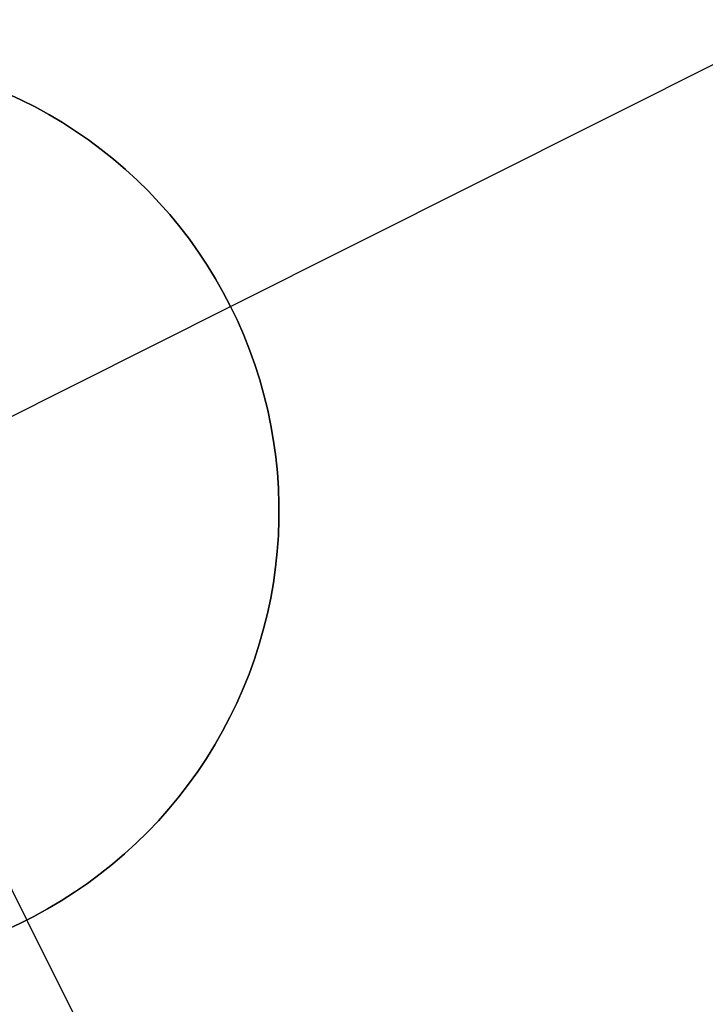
# Model space of a CAD drawing. Header units: millimetres. Extents: x 6239 to 7218, y -13987 to -13139.
# Tile 268 of 296: x 6821.24 to 6823.12, y -13443.25 to -13440.56. Entities that reach past the tile are written whole.
import ezdxf

# ---------------------------------------------------------------- set-up
doc = ezdxf.new("R2010")
doc.units = ezdxf.units.MM
doc.layers.add('color', color=7, linetype='Continuous')

msp = doc.modelspace()

# ---------------------------------------------------------------- linework, layer by layer
at = {"layer": 'color', "color": 254, "true_color": 0xcad1ee}
for p, q in [((6821.8188, -13441.3425, -7.3), (6823.3833, -13440.5584, -7.3)), ((6821.2614, -13443.0201, -1.3), (6820.1413, -13440.7851, -1.3)), ((6821.2062, -13440.7591, -1.3), (6821.2453, -13440.7772, -1.3)), ((6821.2062, -13440.7591, -1.3), (6821.2453, -13440.7772, -1.3)), ((6821.2453, -13440.7772, -7.3), (6821.2062, -13440.7591, -7.3)), ((6821.2062, -13440.7591, -4.3), (6821.2453, -13440.7772, -4.3)), ((6821.2453, -13440.7772, -7.3), (6821.2062, -13440.7591, -7.3)), ((6821.2453, -13440.7772, -1.3), (6821.2839, -13440.7966, -1.3)), ((6821.2453, -13440.7772, -1.3), (6821.2839, -13440.7966, -1.3)), ((6821.2839, -13440.7966, -7.3), (6821.2453, -13440.7772, -7.3)), ((6821.2453, -13440.7772, -4.3), (6821.2839, -13440.7966, -4.3)), ((6821.2839, -13440.7966, -7.3), (6821.2453, -13440.7772, -7.3)), ((6821.2839, -13440.7966, -1.3), (6821.3217, -13440.8174, -1.3)), ((6821.2839, -13440.7966, -1.3), (6821.3217, -13440.8174, -1.3)), ((6821.3217, -13440.8174, -7.3), (6821.2839, -13440.7966, -7.3)), ((6821.2839, -13440.7966, -4.3), (6821.3217, -13440.8174, -4.3)), ((6821.3217, -13440.8174, -7.3), (6821.2839, -13440.7966, -7.3)), ((6821.3217, -13440.8174, -1.3), (6821.3588, -13440.8395, -1.3)), ((6821.3217, -13440.8174, -1.3), (6821.3588, -13440.8395, -1.3)), ((6821.3588, -13440.8395, -7.3), (6821.3217, -13440.8174, -7.3)), ((6821.3217, -13440.8174, -4.3), (6821.3588, -13440.8395, -4.3)), ((6821.3588, -13440.8395, -7.3), (6821.3217, -13440.8174, -7.3)), ((6821.3588, -13440.8395, -1.3), (6821.3951, -13440.8628, -1.3)), ((6821.3588, -13440.8395, -1.3), (6821.3951, -13440.8628, -1.3)), ((6821.3951, -13440.8628, -7.3), (6821.3588, -13440.8395, -7.3)), ((6821.3588, -13440.8395, -4.3), (6821.3951, -13440.8628, -4.3)), ((6821.3951, -13440.8628, -7.3), (6821.3588, -13440.8395, -7.3)), ((6821.3951, -13440.8628, -1.3), (6821.4306, -13440.8873, -1.3)), ((6821.3951, -13440.8628, -1.3), (6821.4306, -13440.8873, -1.3)), ((6821.4306, -13440.8873, -7.3), (6821.3951, -13440.8628, -7.3)), ((6821.3951, -13440.8628, -4.3), (6821.4306, -13440.8873, -4.3)), ((6821.4306, -13440.8873, -7.3), (6821.3951, -13440.8628, -7.3)), ((6821.4306, -13440.8873, -1.3), (6821.4652, -13440.9131, -1.3)), ((6821.4306, -13440.8873, -1.3), (6821.4652, -13440.9131, -1.3)), ((6821.4652, -13440.9131, -7.3), (6821.4306, -13440.8873, -7.3)), ((6821.4306, -13440.8873, -4.3), (6821.4652, -13440.9131, -4.3)), ((6821.4652, -13440.9131, -7.3), (6821.4306, -13440.8873, -7.3)), ((6821.4652, -13440.9131, -1.3), (6821.4989, -13440.9401, -1.3)), ((6821.4652, -13440.9131, -1.3), (6821.4989, -13440.9401, -1.3)), ((6821.4989, -13440.9401, -7.3), (6821.4652, -13440.9131, -7.3)), ((6821.4652, -13440.9131, -4.3), (6821.4989, -13440.9401, -4.3)), ((6821.4989, -13440.9401, -7.3), (6821.4652, -13440.9131, -7.3)), ((6821.4989, -13440.9401, -1.3), (6821.5316, -13440.9682, -1.3)), ((6821.4989, -13440.9401, -1.3), (6821.5316, -13440.9682, -1.3)), ((6821.5316, -13440.9682, -7.3), (6821.4989, -13440.9401, -7.3)), ((6821.4989, -13440.9401, -4.3), (6821.5316, -13440.9682, -4.3)), ((6821.5316, -13440.9682, -7.3), (6821.4989, -13440.9401, -7.3)), ((6821.5316, -13440.9682, -1.3), (6821.5634, -13440.9974, -1.3)), ((6821.5316, -13440.9682, -1.3), (6821.5634, -13440.9974, -1.3)), ((6821.5634, -13440.9974, -7.3), (6821.5316, -13440.9682, -7.3)), ((6821.5316, -13440.9682, -4.3), (6821.5634, -13440.9974, -4.3)), ((6821.5634, -13440.9974, -7.3), (6821.5316, -13440.9682, -7.3)), ((6821.5634, -13440.9974, -1.3), (6821.5941, -13441.0277, -1.3)), ((6821.5634, -13440.9974, -1.3), (6821.5941, -13441.0277, -1.3)), ((6821.5941, -13441.0277, -7.3), (6821.5634, -13440.9974, -7.3)), ((6821.5634, -13440.9974, -4.3), (6821.5941, -13441.0277, -4.3)), ((6821.5941, -13441.0277, -7.3), (6821.5634, -13440.9974, -7.3)), ((6821.5941, -13441.0277, -1.3), (6821.6238, -13441.059, -1.3)), ((6821.5941, -13441.0277, -1.3), (6821.6238, -13441.059, -1.3)), ((6821.6238, -13441.059, -7.3), (6821.5941, -13441.0277, -7.3)), ((6821.5941, -13441.0277, -4.3), (6821.6238, -13441.059, -4.3)), ((6821.6238, -13441.059, -7.3), (6821.5941, -13441.0277, -7.3)), ((6821.6238, -13441.059, -1.3), (6821.6523, -13441.0914, -1.3)), ((6821.6238, -13441.059, -1.3), (6821.6523, -13441.0914, -1.3)), ((6821.6523, -13441.0914, -7.3), (6821.6238, -13441.059, -7.3)), ((6821.6238, -13441.059, -4.3), (6821.6523, -13441.0914, -4.3)), ((6821.6523, -13441.0914, -7.3), (6821.6238, -13441.059, -7.3)), ((6821.6523, -13441.0914, -1.3), (6821.6798, -13441.1247, -1.3)), ((6821.6523, -13441.0914, -1.3), (6821.6798, -13441.1247, -1.3)), ((6821.6798, -13441.1247, -7.3), (6821.6523, -13441.0914, -7.3)), ((6821.6523, -13441.0914, -4.3), (6821.6798, -13441.1247, -4.3)), ((6821.6798, -13441.1247, -7.3), (6821.6523, -13441.0914, -7.3)), ((6821.6798, -13441.1247, -1.3), (6821.706, -13441.1589, -1.3)), ((6821.6798, -13441.1247, -1.3), (6821.706, -13441.1589, -1.3)), ((6821.706, -13441.1589, -7.3), (6821.6798, -13441.1247, -7.3)), ((6821.6798, -13441.1247, -4.3), (6821.706, -13441.1589, -4.3)), ((6821.706, -13441.1589, -7.3), (6821.6798, -13441.1247, -7.3)), ((6821.706, -13441.1589, -1.3), (6821.7311, -13441.194, -1.3)), ((6821.706, -13441.1589, -1.3), (6821.7311, -13441.194, -1.3)), ((6821.7311, -13441.194, -7.3), (6821.706, -13441.1589, -7.3)), ((6821.706, -13441.1589, -4.3), (6821.7311, -13441.194, -4.3)), ((6821.7311, -13441.194, -7.3), (6821.706, -13441.1589, -7.3)), ((6821.7311, -13441.194, -1.3), (6821.7549, -13441.23, -1.3)), ((6821.7311, -13441.194, -1.3), (6821.7549, -13441.23, -1.3)), ((6821.7549, -13441.23, -7.3), (6821.7311, -13441.194, -7.3)), ((6821.7311, -13441.194, -4.3), (6821.7549, -13441.23, -4.3)), ((6821.7549, -13441.23, -7.3), (6821.7311, -13441.194, -7.3)), ((6821.7549, -13441.23, -1.3), (6821.7775, -13441.2668, -1.3)), ((6821.7549, -13441.23, -1.3), (6821.7775, -13441.2668, -1.3)), ((6821.7775, -13441.2668, -7.3), (6821.7549, -13441.23, -7.3)), ((6821.7549, -13441.23, -4.3), (6821.7775, -13441.2668, -4.3)), ((6821.7775, -13441.2668, -7.3), (6821.7549, -13441.23, -7.3)), ((6821.7775, -13441.2668, -1.3), (6821.7988, -13441.3043, -1.3)), ((6821.7775, -13441.2668, -1.3), (6821.7988, -13441.3043, -1.3)), ((6821.7988, -13441.3043, -7.3), (6821.7775, -13441.2668, -7.3)), ((6821.7775, -13441.2668, -4.3), (6821.7988, -13441.3043, -4.3)), ((6821.7988, -13441.3043, -7.3), (6821.7775, -13441.2668, -7.3)), ((6821.7988, -13441.3043, -1.3), (6821.8188, -13441.3425, -1.3)), ((6821.7988, -13441.3043, -1.3), (6821.8188, -13441.3425, -1.3)), ((6821.8188, -13441.3425, -7.3), (6821.7988, -13441.3043, -7.3)), ((6821.7988, -13441.3043, -4.3), (6821.8188, -13441.3425, -4.3)), ((6821.8188, -13441.3425, -7.3), (6821.7988, -13441.3043, -7.3)), ((6819.5838, -13442.4626, -1.3), (6821.8188, -13441.3425, -1.3)), ((6821.8188, -13441.3425, -1.3), (6821.8375, -13441.3814, -1.3)), ((6821.8188, -13441.3425, -7.3), (6821.8188, -13441.3425, -1.3)), ((6821.8375, -13441.3814, -7.3), (6821.8188, -13441.3425, -7.3)), ((6821.8188, -13441.3425, -1.3), (6821.8375, -13441.3814, -1.3)), ((6821.8188, -13441.3425, -7.3), (6821.8188, -13441.3425, -1.3)), ((6821.8375, -13441.3814, -7.3), (6821.8188, -13441.3425, -7.3)), ((6821.8188, -13441.3425, -4.3), (6821.8375, -13441.3814, -4.3)), ((6821.8375, -13441.3814, -1.3), (6821.8548, -13441.421, -1.3)), ((6821.8548, -13441.421, -7.3), (6821.8375, -13441.3814, -7.3)), ((6821.8375, -13441.3814, -1.3), (6821.8548, -13441.421, -1.3)), ((6821.8548, -13441.421, -7.3), (6821.8375, -13441.3814, -7.3)), ((6821.8375, -13441.3814, -4.3), (6821.8548, -13441.421, -4.3)), ((6821.8548, -13441.421, -1.3), (6821.8707, -13441.4611, -1.3)), ((6821.8707, -13441.4611, -7.3), (6821.8548, -13441.421, -7.3)), ((6821.8548, -13441.421, -1.3), (6821.8707, -13441.4611, -1.3)), ((6821.8707, -13441.4611, -7.3), (6821.8548, -13441.421, -7.3)), ((6821.8548, -13441.421, -4.3), (6821.8707, -13441.4611, -4.3)), ((6821.8707, -13441.4611, -1.3), (6821.8853, -13441.5017, -1.3)), ((6821.8853, -13441.5017, -7.3), (6821.8707, -13441.4611, -7.3)), ((6821.8707, -13441.4611, -1.3), (6821.8853, -13441.5017, -1.3)), ((6821.8853, -13441.5017, -7.3), (6821.8707, -13441.4611, -7.3)), ((6821.8707, -13441.4611, -4.3), (6821.8853, -13441.5017, -4.3)), ((6821.8853, -13441.5017, -1.3), (6821.8984, -13441.5428, -1.3)), ((6821.8984, -13441.5428, -7.3), (6821.8853, -13441.5017, -7.3)), ((6821.8853, -13441.5017, -1.3), (6821.8984, -13441.5428, -1.3)), ((6821.8984, -13441.5428, -7.3), (6821.8853, -13441.5017, -7.3)), ((6821.8853, -13441.5017, -4.3), (6821.8984, -13441.5428, -4.3)), ((6821.8984, -13441.5428, -1.3), (6821.9101, -13441.5843, -1.3)), ((6821.9101, -13441.5843, -7.3), (6821.8984, -13441.5428, -7.3)), ((6821.8984, -13441.5428, -1.3), (6821.9101, -13441.5843, -1.3)), ((6821.9101, -13441.5843, -7.3), (6821.8984, -13441.5428, -7.3)), ((6821.8984, -13441.5428, -4.3), (6821.9101, -13441.5843, -4.3)), ((6821.9101, -13441.5843, -1.3), (6821.9204, -13441.6262, -1.3)), ((6821.9204, -13441.6262, -7.3), (6821.9101, -13441.5843, -7.3)), ((6821.9101, -13441.5843, -1.3), (6821.9204, -13441.6262, -1.3)), ((6821.9204, -13441.6262, -7.3), (6821.9101, -13441.5843, -7.3)), ((6821.9101, -13441.5843, -4.3), (6821.9204, -13441.6262, -4.3)), ((6821.9204, -13441.6262, -1.3), (6821.9292, -13441.6685, -1.3)), ((6821.9292, -13441.6685, -7.3), (6821.9204, -13441.6262, -7.3)), ((6821.9204, -13441.6262, -1.3), (6821.9292, -13441.6685, -1.3)), ((6821.9292, -13441.6685, -7.3), (6821.9204, -13441.6262, -7.3)), ((6821.9204, -13441.6262, -4.3), (6821.9292, -13441.6685, -4.3)), ((6821.9292, -13441.6685, -1.3), (6821.9365, -13441.711, -1.3)), ((6821.9365, -13441.711, -7.3), (6821.9292, -13441.6685, -7.3)), ((6821.9292, -13441.6685, -1.3), (6821.9365, -13441.711, -1.3)), ((6821.9365, -13441.711, -7.3), (6821.9292, -13441.6685, -7.3)), ((6821.9292, -13441.6685, -4.3), (6821.9365, -13441.711, -4.3)), ((6821.9365, -13441.711, -1.3), (6821.9424, -13441.7538, -1.3)), ((6821.9424, -13441.7538, -7.3), (6821.9365, -13441.711, -7.3)), ((6821.9365, -13441.711, -1.3), (6821.9424, -13441.7538, -1.3)), ((6821.9424, -13441.7538, -7.3), (6821.9365, -13441.711, -7.3)), ((6821.9365, -13441.711, -4.3), (6821.9424, -13441.7538, -4.3)), ((6821.9424, -13441.7538, -1.3), (6821.9468, -13441.7967, -1.3)), ((6821.9468, -13441.7967, -7.3), (6821.9424, -13441.7538, -7.3)), ((6821.9424, -13441.7538, -1.3), (6821.9468, -13441.7967, -1.3)), ((6821.9468, -13441.7967, -7.3), (6821.9424, -13441.7538, -7.3)), ((6821.9424, -13441.7538, -4.3), (6821.9468, -13441.7967, -4.3)), ((6821.9468, -13441.7967, -1.3), (6821.9497, -13441.8397, -1.3)), ((6821.9497, -13441.8397, -7.3), (6821.9468, -13441.7967, -7.3)), ((6821.9468, -13441.7967, -1.3), (6821.9497, -13441.8397, -1.3)), ((6821.9497, -13441.8397, -7.3), (6821.9468, -13441.7967, -7.3)), ((6821.9468, -13441.7967, -4.3), (6821.9497, -13441.8397, -4.3)), ((6821.9497, -13441.8397, -1.3), (6821.9512, -13441.8829, -1.3)), ((6821.9512, -13441.8829, -7.3), (6821.9497, -13441.8397, -7.3)), ((6821.9497, -13441.8397, -1.3), (6821.9512, -13441.8829, -1.3)), ((6821.9512, -13441.8829, -7.3), (6821.9497, -13441.8397, -7.3)), ((6821.9497, -13441.8397, -4.3), (6821.9512, -13441.8829, -4.3)), ((6821.9512, -13441.8829, -1.3), (6821.9511, -13441.926, -1.3)), ((6821.9511, -13441.926, -7.3), (6821.9512, -13441.8829, -7.3)), ((6821.9512, -13441.8829, -1.3), (6821.9511, -13441.926, -1.3)), ((6821.9511, -13441.926, -7.3), (6821.9512, -13441.8829, -7.3)), ((6821.9512, -13441.8829, -4.3), (6821.9511, -13441.926, -4.3)), ((6821.9511, -13441.926, -1.3), (6821.9495, -13441.9691, -1.3)), ((6821.9495, -13441.9691, -7.3), (6821.9511, -13441.926, -7.3)), ((6821.9511, -13441.926, -1.3), (6821.9495, -13441.9691, -1.3)), ((6821.9495, -13441.9691, -7.3), (6821.9511, -13441.926, -7.3)), ((6821.9511, -13441.926, -4.3), (6821.9495, -13441.9691, -4.3)), ((6821.9495, -13441.9691, -1.3), (6821.9465, -13442.0122, -1.3)), ((6821.9465, -13442.0122, -7.3), (6821.9495, -13441.9691, -7.3)), ((6821.9495, -13441.9691, -1.3), (6821.9465, -13442.0122, -1.3)), ((6821.9465, -13442.0122, -7.3), (6821.9495, -13441.9691, -7.3)), ((6821.9495, -13441.9691, -4.3), (6821.9465, -13442.0122, -4.3)), ((6821.9465, -13442.0122, -1.3), (6821.942, -13442.0551, -1.3)), ((6821.942, -13442.0551, -7.3), (6821.9465, -13442.0122, -7.3)), ((6821.9465, -13442.0122, -1.3), (6821.942, -13442.0551, -1.3)), ((6821.942, -13442.0551, -7.3), (6821.9465, -13442.0122, -7.3)), ((6821.9465, -13442.0122, -4.3), (6821.942, -13442.0551, -4.3)), ((6821.942, -13442.0551, -1.3), (6821.936, -13442.0978, -1.3)), ((6821.936, -13442.0978, -7.3), (6821.942, -13442.0551, -7.3)), ((6821.942, -13442.0551, -1.3), (6821.936, -13442.0978, -1.3)), ((6821.936, -13442.0978, -7.3), (6821.942, -13442.0551, -7.3)), ((6821.942, -13442.0551, -4.3), (6821.936, -13442.0978, -4.3)), ((6821.936, -13442.0978, -1.3), (6821.9285, -13442.1403, -1.3)), ((6821.9285, -13442.1403, -7.3), (6821.936, -13442.0978, -7.3)), ((6821.936, -13442.0978, -1.3), (6821.9285, -13442.1403, -1.3)), ((6821.9285, -13442.1403, -7.3), (6821.936, -13442.0978, -7.3)), ((6821.936, -13442.0978, -4.3), (6821.9285, -13442.1403, -4.3)), ((6821.9285, -13442.1403, -1.3), (6821.9196, -13442.1825, -1.3)), ((6821.9196, -13442.1825, -7.3), (6821.9285, -13442.1403, -7.3)), ((6821.9285, -13442.1403, -1.3), (6821.9196, -13442.1825, -1.3)), ((6821.9196, -13442.1825, -7.3), (6821.9285, -13442.1403, -7.3)), ((6821.9285, -13442.1403, -4.3), (6821.9196, -13442.1825, -4.3)), ((6821.9196, -13442.1825, -1.3), (6821.9092, -13442.2244, -1.3)), ((6821.9092, -13442.2244, -7.3), (6821.9196, -13442.1825, -7.3)), ((6821.9196, -13442.1825, -1.3), (6821.9092, -13442.2244, -1.3)), ((6821.9092, -13442.2244, -7.3), (6821.9196, -13442.1825, -7.3)), ((6821.9196, -13442.1825, -4.3), (6821.9092, -13442.2244, -4.3)), ((6821.9092, -13442.2244, -1.3), (6821.8973, -13442.2659, -1.3)), ((6821.8973, -13442.2659, -7.3), (6821.9092, -13442.2244, -7.3)), ((6821.9092, -13442.2244, -1.3), (6821.8973, -13442.2659, -1.3)), ((6821.8973, -13442.2659, -7.3), (6821.9092, -13442.2244, -7.3)), ((6821.9092, -13442.2244, -4.3), (6821.8973, -13442.2659, -4.3)), ((6821.8973, -13442.2659, -1.3), (6821.8841, -13442.307, -1.3)), ((6821.8841, -13442.307, -7.3), (6821.8973, -13442.2659, -7.3)), ((6821.8973, -13442.2659, -1.3), (6821.8841, -13442.307, -1.3)), ((6821.8841, -13442.307, -7.3), (6821.8973, -13442.2659, -7.3)), ((6821.8973, -13442.2659, -4.3), (6821.8841, -13442.307, -4.3)), ((6821.8841, -13442.307, -1.3), (6821.8694, -13442.3476, -1.3)), ((6821.8694, -13442.3476, -7.3), (6821.8841, -13442.307, -7.3)), ((6821.8841, -13442.307, -1.3), (6821.8694, -13442.3476, -1.3)), ((6821.8694, -13442.3476, -7.3), (6821.8841, -13442.307, -7.3)), ((6821.8841, -13442.307, -4.3), (6821.8694, -13442.3476, -4.3)), ((6821.8694, -13442.3476, -1.3), (6821.8534, -13442.3876, -1.3)), ((6821.8534, -13442.3876, -7.3), (6821.8694, -13442.3476, -7.3)), ((6821.8694, -13442.3476, -1.3), (6821.8534, -13442.3876, -1.3)), ((6821.8534, -13442.3876, -7.3), (6821.8694, -13442.3476, -7.3)), ((6821.8694, -13442.3476, -4.3), (6821.8534, -13442.3876, -4.3)), ((6821.8534, -13442.3876, -1.3), (6821.8359, -13442.4271, -1.3)), ((6821.8359, -13442.4271, -7.3), (6821.8534, -13442.3876, -7.3)), ((6821.8534, -13442.3876, -1.3), (6821.8359, -13442.4271, -1.3)), ((6821.8359, -13442.4271, -7.3), (6821.8534, -13442.3876, -7.3)), ((6821.8534, -13442.3876, -4.3), (6821.8359, -13442.4271, -4.3)), ((6821.8359, -13442.4271, -1.3), (6821.8172, -13442.466, -1.3)), ((6821.8172, -13442.466, -7.3), (6821.8359, -13442.4271, -7.3)), ((6821.8359, -13442.4271, -1.3), (6821.8172, -13442.466, -1.3)), ((6821.8172, -13442.466, -7.3), (6821.8359, -13442.4271, -7.3)), ((6821.8359, -13442.4271, -4.3), (6821.8172, -13442.466, -4.3)), ((6821.8172, -13442.466, -1.3), (6821.7971, -13442.5041, -1.3)), ((6821.7971, -13442.5041, -7.3), (6821.8172, -13442.466, -7.3)), ((6821.8172, -13442.466, -1.3), (6821.7971, -13442.5041, -1.3)), ((6821.7971, -13442.5041, -7.3), (6821.8172, -13442.466, -7.3)), ((6821.8172, -13442.466, -4.3), (6821.7971, -13442.5041, -4.3)), ((6821.7971, -13442.5041, -1.3), (6821.7756, -13442.5416, -1.3)), ((6821.7756, -13442.5416, -7.3), (6821.7971, -13442.5041, -7.3)), ((6821.7971, -13442.5041, -1.3), (6821.7756, -13442.5416, -1.3)), ((6821.7756, -13442.5416, -7.3), (6821.7971, -13442.5041, -7.3)), ((6821.7971, -13442.5041, -4.3), (6821.7756, -13442.5416, -4.3)), ((6821.7756, -13442.5416, -1.3), (6821.7529, -13442.5783, -1.3)), ((6821.7529, -13442.5783, -7.3), (6821.7756, -13442.5416, -7.3)), ((6821.7756, -13442.5416, -1.3), (6821.7529, -13442.5783, -1.3)), ((6821.7529, -13442.5783, -7.3), (6821.7756, -13442.5416, -7.3)), ((6821.7756, -13442.5416, -4.3), (6821.7529, -13442.5783, -4.3)), ((6821.7529, -13442.5783, -1.3), (6821.729, -13442.6142, -1.3)), ((6821.729, -13442.6142, -7.3), (6821.7529, -13442.5783, -7.3)), ((6821.7529, -13442.5783, -1.3), (6821.729, -13442.6142, -1.3)), ((6821.729, -13442.6142, -7.3), (6821.7529, -13442.5783, -7.3)), ((6821.7529, -13442.5783, -4.3), (6821.729, -13442.6142, -4.3)), ((6821.729, -13442.6142, -1.3), (6821.7038, -13442.6492, -1.3)), ((6821.7038, -13442.6492, -7.3), (6821.729, -13442.6142, -7.3)), ((6821.729, -13442.6142, -1.3), (6821.7038, -13442.6492, -1.3)), ((6821.7038, -13442.6492, -7.3), (6821.729, -13442.6142, -7.3)), ((6821.729, -13442.6142, -4.3), (6821.7038, -13442.6492, -4.3)), ((6821.7038, -13442.6492, -1.3), (6821.6775, -13442.6834, -1.3)), ((6821.6775, -13442.6834, -7.3), (6821.7038, -13442.6492, -7.3)), ((6821.7038, -13442.6492, -1.3), (6821.6775, -13442.6834, -1.3)), ((6821.6775, -13442.6834, -7.3), (6821.7038, -13442.6492, -7.3)), ((6821.7038, -13442.6492, -4.3), (6821.6775, -13442.6834, -4.3)), ((6821.6775, -13442.6834, -1.3), (6821.6499, -13442.7166, -1.3)), ((6821.6499, -13442.7166, -7.3), (6821.6775, -13442.6834, -7.3)), ((6821.6775, -13442.6834, -1.3), (6821.6499, -13442.7166, -1.3)), ((6821.6499, -13442.7166, -7.3), (6821.6775, -13442.6834, -7.3)), ((6821.6775, -13442.6834, -4.3), (6821.6499, -13442.7166, -4.3)), ((6821.6499, -13442.7166, -1.3), (6821.6213, -13442.7489, -1.3)), ((6821.6213, -13442.7489, -7.3), (6821.6499, -13442.7166, -7.3)), ((6821.6499, -13442.7166, -1.3), (6821.6213, -13442.7489, -1.3)), ((6821.6213, -13442.7489, -7.3), (6821.6499, -13442.7166, -7.3)), ((6821.6499, -13442.7166, -4.3), (6821.6213, -13442.7489, -4.3)), ((6821.6213, -13442.7489, -1.3), (6821.5915, -13442.7801, -1.3)), ((6821.5915, -13442.7801, -7.3), (6821.6213, -13442.7489, -7.3)), ((6821.6213, -13442.7489, -1.3), (6821.5915, -13442.7801, -1.3)), ((6821.5915, -13442.7801, -7.3), (6821.6213, -13442.7489, -7.3)), ((6821.6213, -13442.7489, -4.3), (6821.5915, -13442.7801, -4.3)), ((6821.5915, -13442.7801, -1.3), (6821.5607, -13442.8103, -1.3)), ((6821.5607, -13442.8103, -7.3), (6821.5915, -13442.7801, -7.3)), ((6821.5915, -13442.7801, -1.3), (6821.5607, -13442.8103, -1.3)), ((6821.5607, -13442.8103, -7.3), (6821.5915, -13442.7801, -7.3)), ((6821.5915, -13442.7801, -4.3), (6821.5607, -13442.8103, -4.3)), ((6821.5607, -13442.8103, -1.3), (6821.5288, -13442.8395, -1.3)), ((6821.5288, -13442.8395, -7.3), (6821.5607, -13442.8103, -7.3)), ((6821.5607, -13442.8103, -1.3), (6821.5288, -13442.8395, -1.3)), ((6821.5288, -13442.8395, -7.3), (6821.5607, -13442.8103, -7.3)), ((6821.5607, -13442.8103, -4.3), (6821.5288, -13442.8395, -4.3)), ((6821.5288, -13442.8395, -1.3), (6821.496, -13442.8675, -1.3)), ((6821.496, -13442.8675, -7.3), (6821.5288, -13442.8395, -7.3)), ((6821.5288, -13442.8395, -1.3), (6821.496, -13442.8675, -1.3)), ((6821.496, -13442.8675, -7.3), (6821.5288, -13442.8395, -7.3)), ((6821.5288, -13442.8395, -4.3), (6821.496, -13442.8675, -4.3)), ((6821.496, -13442.8675, -1.3), (6821.4622, -13442.8943, -1.3)), ((6821.4622, -13442.8943, -7.3), (6821.496, -13442.8675, -7.3)), ((6821.496, -13442.8675, -1.3), (6821.4622, -13442.8943, -1.3)), ((6821.4622, -13442.8943, -7.3), (6821.496, -13442.8675, -7.3)), ((6821.496, -13442.8675, -4.3), (6821.4622, -13442.8943, -4.3)), ((6821.4622, -13442.8943, -1.3), (6821.4275, -13442.92, -1.3)), ((6821.4275, -13442.92, -7.3), (6821.4622, -13442.8943, -7.3)), ((6821.4622, -13442.8943, -1.3), (6821.4275, -13442.92, -1.3)), ((6821.4275, -13442.92, -7.3), (6821.4622, -13442.8943, -7.3)), ((6821.4622, -13442.8943, -4.3), (6821.4275, -13442.92, -4.3)), ((6821.4275, -13442.92, -1.3), (6821.392, -13442.9444, -1.3)), ((6821.392, -13442.9444, -7.3), (6821.4275, -13442.92, -7.3)), ((6821.4275, -13442.92, -1.3), (6821.392, -13442.9444, -1.3)), ((6821.392, -13442.9444, -7.3), (6821.4275, -13442.92, -7.3)), ((6821.4275, -13442.92, -4.3), (6821.392, -13442.9444, -4.3)), ((6821.392, -13442.9444, -1.3), (6821.3556, -13442.9677, -1.3)), ((6821.3556, -13442.9677, -7.3), (6821.392, -13442.9444, -7.3)), ((6821.392, -13442.9444, -1.3), (6821.3556, -13442.9677, -1.3)), ((6821.3556, -13442.9677, -7.3), (6821.392, -13442.9444, -7.3)), ((6821.392, -13442.9444, -4.3), (6821.3556, -13442.9677, -4.3)), ((6821.3185, -13442.9896, -1.3), (6821.2806, -13443.0103, -1.3)), ((6821.2806, -13443.0103, -7.3), (6821.3185, -13442.9896, -7.3)), ((6821.3185, -13442.9896, -1.3), (6821.2806, -13443.0103, -1.3)), ((6821.2806, -13443.0103, -7.3), (6821.3185, -13442.9896, -7.3)), ((6821.3185, -13442.9896, -4.3), (6821.2806, -13443.0103, -4.3)), ((6821.3556, -13442.9677, -1.3), (6821.3185, -13442.9896, -1.3)), ((6821.3185, -13442.9896, -7.3), (6821.3556, -13442.9677, -7.3)), ((6821.3556, -13442.9677, -1.3), (6821.3185, -13442.9896, -1.3)), ((6821.3185, -13442.9896, -7.3), (6821.3556, -13442.9677, -7.3)), ((6821.3556, -13442.9677, -4.3), (6821.3185, -13442.9896, -4.3)), ((6821.2806, -13443.0103, -1.3), (6821.242, -13443.0296, -1.3)), ((6821.242, -13443.0296, -7.3), (6821.2806, -13443.0103, -7.3)), ((6821.2806, -13443.0103, -1.3), (6821.242, -13443.0296, -1.3)), ((6821.242, -13443.0296, -7.3), (6821.2806, -13443.0103, -7.3)), ((6821.2806, -13443.0103, -4.3), (6821.242, -13443.0296, -4.3)), ((6822.0455, -13444.5846, -7.3), (6821.2614, -13443.0201, -7.3)), ((6821.2614, -13443.0201, -1.3), (6821.2614, -13443.0201, -7.3)), ((6821.242, -13443.0296, -1.3), (6821.2028, -13443.0476, -1.3)), ((6821.2028, -13443.0476, -7.3), (6821.242, -13443.0296, -7.3)), ((6821.242, -13443.0296, -1.3), (6821.2028, -13443.0476, -1.3)), ((6821.2028, -13443.0476, -7.3), (6821.242, -13443.0296, -7.3))]:
    msp.add_line(p, q, dxfattribs=at)

doc.saveas('drawing.dxf')
